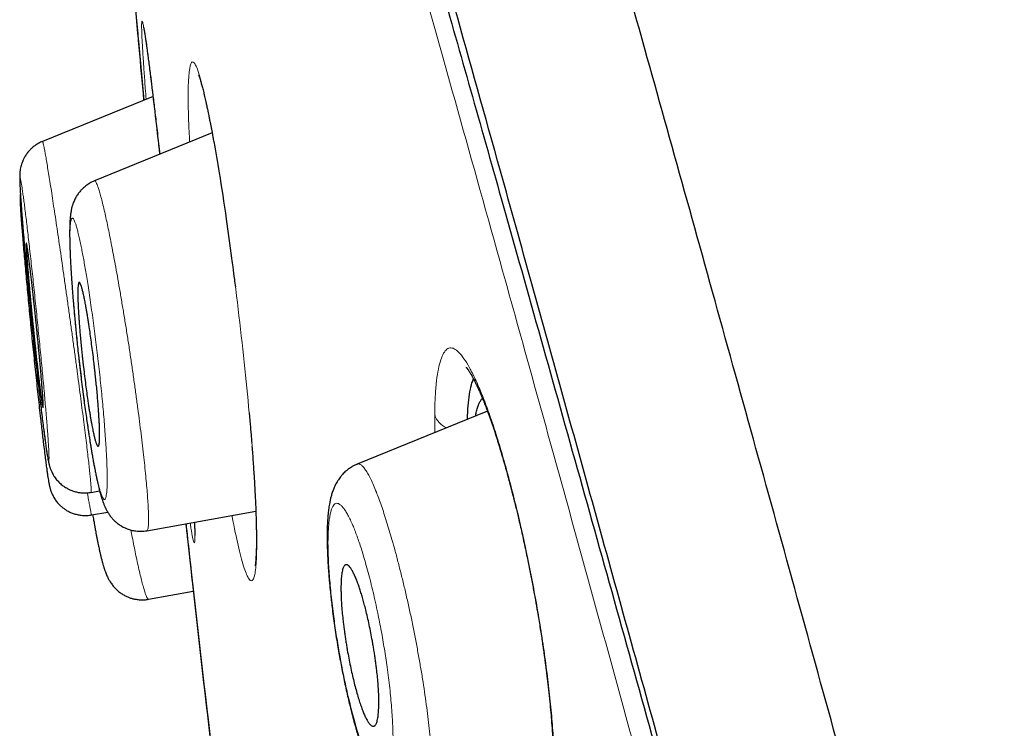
# Model space of a CAD drawing. Header units: millimetres. Extents: x 8 to 473, y 11 to 654.
# Tile 489 of 656: x 28 to 39, y 626 to 634. Entities that reach past the tile are written whole.
import ezdxf

# ---------------------------------------------------------------- set-up
doc = ezdxf.new("R2010")
doc.units = ezdxf.units.MM

msp = doc.modelspace()

# ---------------------------------------------------------------- linework, layer by layer
at = {"color": 7, "linetype": 'Continuous', "lineweight": 30}
for p, q in [((29.54, 632.812), (28.319, 632.315)), ((28.319, 632.314), (28.319, 632.314)), ((30.192, 632.409), (28.892, 631.879)), ((28.892, 631.878), (28.893, 631.878)), ((30.601, 629.316), (30.612, 629.191)), ((33.234, 629.334), (31.796, 628.748)), ((31.796, 628.748), (31.797, 628.748)), ((28.856, 628.435), (28.95, 628.452)), ((28.862, 628.186), (29.039, 628.217)), ((29.471, 628.012), (30.676, 628.228)), ((29.491, 627.254), (29.985, 627.342))]:
    msp.add_line(p, q, dxfattribs=at)
at = {"color": 8, "linetype": 'Continuous', "lineweight": 0}
for p, q in [((32.653, 629.097), (32.651, 629.291)), ((30.612, 629.191), (30.613, 629.2))]:
    msp.add_line(p, q, dxfattribs=at)
msp.add_arc((32.879, 629.37), 0.241, 199.1507, 246.1655, dxfattribs=at)
at = {"color": 7, "linetype": 'Continuous', "lineweight": 30}
for points, knots in [([(58.202, 549.534), (57.862, 550.765), (57.187, 553.215), (56.139, 556.983), (55.088, 560.759), (54.032, 564.542), (52.868, 568.714), (51.593, 573.274), (50.21, 578.215), (48.669, 583.733), (46.969, 589.828), (45.117, 596.52), (43.263, 603.229), (41.411, 609.963), (39.868, 615.576), (38.639, 620.061), (37.715, 623.426), (36.794, 626.774), (35.881, 630.076), (35.038, 633.107), (34.275, 635.821), (33.602, 638.184), (32.993, 640.272), (32.461, 642.066), (31.999, 643.602), (31.535, 645.132), (31.094, 646.569), (30.691, 647.844), (30.372, 648.832), (30.132, 649.566), (29.971, 650.039), (29.877, 650.276), (29.854, 650.284), (29.843, 650.289)], [0, 0, 0, 0, 0.029391, 0.058493, 0.087392, 0.116132, 0.144774, 0.182186, 0.219469, 0.256616, 0.307044, 0.357403, 0.40799, 0.458823, 0.509908, 0.535608, 0.561495, 0.587604, 0.613988, 0.640698, 0.66321, 0.685981, 0.708765, 0.731267, 0.753498, 0.775519, 0.808251, 0.840746, 0.873094, 0.905384, 0.937655, 0.969811, 1, 1, 1, 1]), ([(56.468, 549.593), (56.192, 550.582), (55.641, 552.56), (54.786, 555.601), (53.922, 558.667), (53.05, 561.756), (52.173, 564.856), (51.127, 568.556), (49.911, 572.857), (48.524, 577.755), (47.079, 582.872), (45.573, 588.207), (44.013, 593.764), (42.455, 599.323), (40.901, 604.885), (39.353, 610.443), (38.069, 615.059), (37.052, 618.733), (36.292, 621.473), (35.541, 624.188), (34.799, 626.865), (34.074, 629.482), (33.431, 631.798), (32.87, 633.805), (32.389, 635.517), (31.939, 637.105), (31.477, 638.708), (31.022, 640.264), (30.588, 641.738), (30.184, 643.096), (29.816, 644.324), (29.486, 645.407), (29.208, 646.299), (28.981, 647.021), (28.788, 647.633), (28.642, 648.078), (28.554, 648.31), (28.52, 648.358), (28.517, 648.333), (28.516, 648.33)], [0, 0, 0, 0, 0.024071, 0.048104, 0.072112, 0.096094, 0.120057, 0.14401, 0.181625, 0.219217, 0.256778, 0.299411, 0.342024, 0.384667, 0.42736, 0.470092, 0.512863, 0.534269, 0.555696, 0.577149, 0.598626, 0.62013, 0.641658, 0.657824, 0.674003, 0.690188, 0.706369, 0.72792, 0.749445, 0.770942, 0.7967, 0.822431, 0.848155, 0.873874, 0.899589, 0.931721, 0.963814, 0.995862, 1, 1, 1, 1]), ([(28.667, 647.534), (28.714, 647.395), (28.804, 647.134), (29.049, 646.364), (29.354, 645.397), (29.743, 644.145), (30.172, 642.733), (30.618, 641.247), (31.057, 639.773), (31.558, 638.072), (32.126, 636.116), (32.751, 633.93), (33.468, 631.397), (34.273, 628.532), (35.156, 625.371), (36.059, 622.129), (36.975, 618.835), (38.039, 614.993), (38.803, 612.236), (39.258, 610.596)], [0, 0, 0, 0, 0.07766, 0.146489, 0.215627, 0.285551, 0.355807, 0.402577, 0.449379, 0.496353, 0.54327, 0.590013, 0.63696, 0.693182, 0.749159, 0.805304, 0.861535, 0.917591, 1, 1, 1, 1]), ([(29.19, 635.705), (29.198, 635.593), (29.243, 635.007), (29.324, 634.028), (29.401, 633.162), (29.436, 632.77)], [0, 0, 0, 0, 0.113727, 0.599226, 1, 1, 1, 1]), ([(29.191, 635.694), (29.213, 635.409), (29.272, 634.651), (29.354, 633.676), (29.417, 632.987), (29.437, 632.77)], [0, 0, 0, 0, 0.292799, 0.777293, 1, 1, 1, 1]), ([(29.435, 633.576), (29.435, 633.576), (29.435, 633.577), (29.436, 633.574), (29.437, 633.569), (29.439, 633.56), (29.441, 633.549), (29.443, 633.536), (29.446, 633.519), (29.45, 633.496), (29.454, 633.467), (29.46, 633.431), (29.466, 633.39), (29.473, 633.339), (29.481, 633.279), (29.49, 633.209), (29.5, 633.135), (29.509, 633.061), (29.518, 632.99), (29.526, 632.922), (29.535, 632.851), (29.544, 632.777), (29.554, 632.696), (29.564, 632.608), (29.575, 632.511), (29.588, 632.404), (29.601, 632.292), (29.609, 632.212), (29.614, 632.173)], [0, 0, 0, 0, 0.005706, 0.030095, 0.052671, 0.073653, 0.095842, 0.120091, 0.146403, 0.180701, 0.217971, 0.258213, 0.30134, 0.345005, 0.398829, 0.451802, 0.50391, 0.555143, 0.595495, 0.63528, 0.674495, 0.713737, 0.755373, 0.799653, 0.846588, 0.896208, 0.948534, 1, 1, 1, 1]), ([(30.042, 633.051), (30.042, 633.051), (30.042, 633.051), (30.044, 633.047), (30.047, 633.04), (30.05, 633.03), (30.055, 633.017), (30.06, 633.002), (30.065, 632.985), (30.072, 632.959), (30.083, 632.923), (30.096, 632.871), (30.109, 632.814), (30.122, 632.759), (30.133, 632.707), (30.144, 632.657), (30.154, 632.608), (30.16, 632.575), (30.163, 632.561)], [0, 0, 0, 0, 0.02213, 0.071169, 0.121358, 0.172406, 0.222686, 0.271956, 0.320212, 0.368086, 0.464125, 0.560457, 0.65597, 0.750376, 0.813008, 0.879221, 0.950142, 1, 1, 1, 1]), ([(30.163, 632.561), (30.164, 632.554), (30.17, 632.525), (30.181, 632.469), (30.194, 632.401), (30.204, 632.345), (30.209, 632.315), (30.211, 632.305)], [0, 0, 0, 0, 0.091027, 0.374785, 0.675169, 0.886369, 1, 1, 1, 1]), ([(28.319, 632.315), (28.305, 632.308), (28.278, 632.296), (28.242, 632.274), (28.211, 632.25), (28.186, 632.227), (28.167, 632.206), (28.147, 632.182), (28.129, 632.155), (28.113, 632.126), (28.101, 632.102), (28.093, 632.08), (28.086, 632.06), (28.079, 632.035), (28.074, 632.011), (28.071, 631.99), (28.069, 631.973), (28.068, 631.956), (28.067, 631.941), (28.067, 631.926), (28.067, 631.914), (28.067, 631.905), (28.067, 631.897), (28.068, 631.884), (28.068, 631.864), (28.069, 631.834), (28.071, 631.8), (28.073, 631.762), (28.076, 631.718), (28.08, 631.664), (28.084, 631.598), (28.09, 631.519), (28.097, 631.431), (28.105, 631.333), (28.114, 631.227), (28.124, 631.112), (28.135, 630.992), (28.147, 630.866), (28.159, 630.737), (28.172, 630.606), (28.185, 630.473), (28.198, 630.34), (28.211, 630.207), (28.225, 630.076), (28.238, 629.947), (28.252, 629.821), (28.265, 629.699), (28.278, 629.582), (28.291, 629.472), (28.303, 629.368), (28.314, 629.271), (28.325, 629.182), (28.336, 629.101), (28.345, 629.032), (28.353, 628.974), (28.359, 628.926), (28.366, 628.883), (28.371, 628.847), (28.377, 628.816), (28.382, 628.79), (28.385, 628.773), (28.388, 628.76), (28.39, 628.752), (28.392, 628.744), (28.394, 628.735), (28.398, 628.722), (28.402, 628.708), (28.407, 628.694), (28.414, 628.678), (28.422, 628.66), (28.432, 628.639), (28.449, 628.61), (28.474, 628.576), (28.507, 628.54), (28.543, 628.509), (28.579, 628.486), (28.615, 628.467), (28.652, 628.451), (28.692, 628.44), (28.733, 628.432), (28.772, 628.429), (28.814, 628.429), (28.842, 628.434), (28.856, 628.436)], [0, 0, 0, 0, 0.008081, 0.015539, 0.022274, 0.028212, 0.033302, 0.037512, 0.044291, 0.05022, 0.055322, 0.058657, 0.062778, 0.068311, 0.075258, 0.079101, 0.083117, 0.090568, 0.098181, 0.104849, 0.110598, 0.115467, 0.120017, 0.124728, 0.138516, 0.153528, 0.167971, 0.183336, 0.199099, 0.215143, 0.23602, 0.257357, 0.279155, 0.301424, 0.324185, 0.347465, 0.371006, 0.394511, 0.417964, 0.441349, 0.46465, 0.48786, 0.51098, 0.534027, 0.557028, 0.579988, 0.602848, 0.625445, 0.64777, 0.669824, 0.691616, 0.713161, 0.734484, 0.755552, 0.773343, 0.790624, 0.807264, 0.823276, 0.838671, 0.853461, 0.867307, 0.871753, 0.875993, 0.880035, 0.884011, 0.888749, 0.893443, 0.898312, 0.902488, 0.906327, 0.91087, 0.916279, 0.925459, 0.934304, 0.942703, 0.950718, 0.956783, 0.963843, 0.971824, 0.97835, 0.985271, 0.992516, 1, 1, 1, 1]), ([(30.21, 632.317), (30.23, 632.204), (30.275, 631.947), (30.343, 631.504), (30.388, 631.171), (30.408, 631.026)], [0, 0, 0, 0, 0.308276, 0.699709, 1, 1, 1, 1]), ([(28.892, 631.879), (28.875, 631.871), (28.842, 631.856), (28.8, 631.827), (28.765, 631.797), (28.736, 631.767), (28.71, 631.734), (28.691, 631.704), (28.677, 631.677), (28.667, 631.655), (28.657, 631.63), (28.648, 631.604), (28.641, 631.577), (28.637, 631.557), (28.634, 631.539), (28.631, 631.521), (28.628, 631.501), (28.626, 631.481), (28.624, 631.463), (28.623, 631.448), (28.622, 631.435), (28.622, 631.42), (28.621, 631.403), (28.62, 631.38), (28.619, 631.349), (28.619, 631.314), (28.619, 631.28), (28.619, 631.244), (28.62, 631.202), (28.621, 631.157), (28.623, 631.108), (28.625, 631.057), (28.627, 631.002), (28.63, 630.947), (28.633, 630.898), (28.636, 630.857), (28.638, 630.825), (28.639, 630.801), (28.641, 630.781), (28.642, 630.76), (28.644, 630.736), (28.646, 630.708), (28.649, 630.668), (28.653, 630.614), (28.659, 630.544), (28.666, 630.466), (28.673, 630.386), (28.68, 630.305), (28.688, 630.224), (28.697, 630.138), (28.706, 630.046), (28.717, 629.943), (28.73, 629.83), (28.744, 629.713), (28.758, 629.603), (28.771, 629.498), (28.784, 629.4), (28.797, 629.308), (28.809, 629.223), (28.82, 629.149), (28.83, 629.086), (28.838, 629.034), (28.845, 628.989), (28.851, 628.953), (28.855, 628.927), (28.858, 628.91), (28.86, 628.895), (28.864, 628.876), (28.868, 628.852), (28.873, 628.823), (28.879, 628.788), (28.886, 628.749), (28.895, 628.703), (28.904, 628.655), (28.914, 628.608), (28.923, 628.568), (28.93, 628.533), (28.937, 628.504), (28.943, 628.479), (28.949, 628.457), (28.954, 628.438), (28.959, 628.418), (28.965, 628.398), (28.971, 628.379), (28.977, 628.36), (28.983, 628.342), (28.989, 628.326), (28.995, 628.309), (29.001, 628.294), (29.006, 628.281), (29.011, 628.27), (29.016, 628.261), (29.021, 628.251), (29.027, 628.238), (29.036, 628.222), (29.046, 628.206), (29.056, 628.19), (29.068, 628.173), (29.084, 628.154), (29.105, 628.13), (29.129, 628.108), (29.153, 628.088), (29.171, 628.076), (29.185, 628.067), (29.201, 628.057), (29.225, 628.045), (29.257, 628.031), (29.3, 628.017), (29.351, 628.008), (29.41, 628.004), (29.45, 628.009), (29.472, 628.012)], [0, 0, 0, 0, 0.010569, 0.020246, 0.028878, 0.036417, 0.044364, 0.053471, 0.058474, 0.063955, 0.07004, 0.07928, 0.087032, 0.093319, 0.099346, 0.106264, 0.114075, 0.12244, 0.129019, 0.134339, 0.139182, 0.144857, 0.151381, 0.158735, 0.171711, 0.18355, 0.194269, 0.205078, 0.2175, 0.231533, 0.24381, 0.257094, 0.271357, 0.284693, 0.295948, 0.30513, 0.312245, 0.316953, 0.320616, 0.324957, 0.330059, 0.335922, 0.342533, 0.354986, 0.368775, 0.383901, 0.40036, 0.414486, 0.42946, 0.445275, 0.461929, 0.479414, 0.501399, 0.522474, 0.542662, 0.561981, 0.58043, 0.598003, 0.614698, 0.630511, 0.642524, 0.653773, 0.663414, 0.671348, 0.677576, 0.6806, 0.683526, 0.687741, 0.693309, 0.700234, 0.70852, 0.718174, 0.729205, 0.743797, 0.757195, 0.769355, 0.780276, 0.789961, 0.798411, 0.806085, 0.812646, 0.819766, 0.827451, 0.835494, 0.843084, 0.850145, 0.857495, 0.863469, 0.869685, 0.874967, 0.879287, 0.882638, 0.885821, 0.890389, 0.895803, 0.901504, 0.906316, 0.910743, 0.916219, 0.922875, 0.930599, 0.9372, 0.941916, 0.944028, 0.947279, 0.952242, 0.958886, 0.967142, 0.976887, 0.987927, 1, 1, 1, 1]), ([(28.075, 631.732), (28.074, 631.725), (28.072, 631.707), (28.072, 631.685), (28.072, 631.669), (28.072, 631.658), (28.072, 631.647), (28.073, 631.637), (28.073, 631.625), (28.074, 631.607), (28.075, 631.581), (28.077, 631.549), (28.08, 631.509), (28.083, 631.46), (28.087, 631.402), (28.093, 631.33), (28.1, 631.245), (28.108, 631.148), (28.117, 631.045), (28.127, 630.936), (28.137, 630.823), (28.148, 630.707), (28.159, 630.588), (28.17, 630.469), (28.182, 630.348), (28.194, 630.227), (28.206, 630.105), (28.219, 629.981), (28.232, 629.857), (28.245, 629.733), (28.258, 629.609), (28.271, 629.487), (28.284, 629.368), (28.296, 629.261), (28.307, 629.168), (28.316, 629.087), (28.325, 629.01), (28.335, 628.93), (28.345, 628.851), (28.354, 628.775), (28.363, 628.713), (28.37, 628.662), (28.376, 628.62), (28.381, 628.585), (28.386, 628.558), (28.39, 628.537), (28.393, 628.521), (28.395, 628.508), (28.398, 628.498), (28.4, 628.491), (28.401, 628.484), (28.405, 628.473), (28.409, 628.458), (28.415, 628.443), (28.422, 628.425), (28.43, 628.407), (28.44, 628.388), (28.455, 628.362), (28.477, 628.33), (28.506, 628.298), (28.535, 628.272), (28.564, 628.25), (28.594, 628.231), (28.629, 628.213), (28.668, 628.198), (28.712, 628.187), (28.76, 628.18), (28.811, 628.179), (28.845, 628.184), (28.862, 628.186)], [0, 0, 0, 0, 0.00787, 0.018453, 0.026464, 0.033418, 0.040032, 0.046315, 0.052286, 0.064884, 0.079052, 0.094784, 0.11208, 0.130935, 0.151348, 0.173235, 0.198961, 0.224349, 0.249423, 0.274213, 0.298723, 0.322944, 0.346862, 0.370463, 0.393732, 0.416717, 0.439849, 0.463229, 0.48688, 0.510822, 0.535058, 0.559587, 0.584406, 0.609516, 0.628544, 0.647742, 0.667092, 0.686174, 0.71099, 0.734984, 0.758154, 0.776999, 0.795291, 0.813037, 0.830244, 0.843098, 0.854266, 0.863657, 0.871287, 0.873722, 0.876333, 0.880598, 0.885018, 0.890265, 0.895324, 0.900146, 0.904814, 0.909421, 0.918495, 0.926816, 0.934285, 0.940873, 0.947443, 0.954767, 0.96279, 0.971437, 0.980605, 0.990173, 1, 1, 1, 1]), ([(28.326, 629.37), (28.326, 629.37), (28.327, 629.369), (28.327, 629.375), (28.328, 629.388), (28.327, 629.411), (28.326, 629.442), (28.323, 629.482), (28.321, 629.521), (28.318, 629.554), (28.316, 629.577), (28.315, 629.602), (28.312, 629.628), (28.309, 629.668), (28.304, 629.725), (28.298, 629.802), (28.292, 629.861), (28.289, 629.896), (28.288, 629.908), (28.287, 629.919), (28.286, 629.931), (28.285, 629.943), (28.283, 629.956), (28.282, 629.973), (28.279, 629.998), (28.276, 630.033), (28.272, 630.078), (28.268, 630.12), (28.264, 630.156), (28.262, 630.182), (28.259, 630.21), (28.256, 630.239), (28.253, 630.27), (28.249, 630.309), (28.244, 630.354), (28.239, 630.404), (28.234, 630.451), (28.229, 630.496), (28.225, 630.537), (28.22, 630.576), (28.216, 630.612), (28.211, 630.659), (28.205, 630.714), (28.198, 630.778), (28.191, 630.836), (28.185, 630.889), (28.178, 630.944), (28.171, 630.999), (28.164, 631.052), (28.158, 631.096), (28.153, 631.133), (28.148, 631.16), (28.145, 631.179), (28.142, 631.189), (28.14, 631.191), (28.139, 631.182), (28.139, 631.158), (28.141, 631.121), (28.143, 631.077), (28.146, 631.039), (28.148, 631.006), (28.15, 630.983), (28.152, 630.958), (28.154, 630.932), (28.157, 630.892), (28.162, 630.835), (28.169, 630.758), (28.174, 630.699), (28.177, 630.664), (28.178, 630.652), (28.179, 630.641), (28.18, 630.629), (28.182, 630.617), (28.183, 630.604), (28.184, 630.588), (28.186, 630.564), (28.19, 630.53), (28.194, 630.485), (28.198, 630.442), (28.202, 630.407), (28.204, 630.38), (28.207, 630.352), (28.21, 630.322), (28.213, 630.291), (28.217, 630.252), (28.222, 630.206), (28.227, 630.157), (28.232, 630.109), (28.237, 630.065), (28.241, 630.023), (28.245, 629.984), (28.249, 629.948), (28.254, 629.901), (28.26, 629.846), (28.268, 629.783), (28.274, 629.724), (28.281, 629.671), (28.287, 629.616), (28.294, 629.561), (28.301, 629.508), (28.308, 629.464), (28.314, 629.423), (28.319, 629.392), (28.323, 629.375), (28.324, 629.373), (28.324, 629.373)], [0, 0, 0, 0, 0.003132, 0.017868, 0.032909, 0.048258, 0.063919, 0.079896, 0.096192, 0.102804, 0.109467, 0.116182, 0.122949, 0.129769, 0.145795, 0.163118, 0.179437, 0.181649, 0.183879, 0.186126, 0.18839, 0.190672, 0.192971, 0.196033, 0.200477, 0.207096, 0.215449, 0.225536, 0.229974, 0.234679, 0.239652, 0.244892, 0.2504, 0.256176, 0.265575, 0.274547, 0.28309, 0.291205, 0.298892, 0.306152, 0.312983, 0.319387, 0.332908, 0.345992, 0.358639, 0.370851, 0.382627, 0.39907, 0.415324, 0.431393, 0.447281, 0.462994, 0.478535, 0.493909, 0.509121, 0.528829, 0.549063, 0.569834, 0.585776, 0.602028, 0.60862, 0.615261, 0.621954, 0.628698, 0.635492, 0.651562, 0.668889, 0.685179, 0.687385, 0.689609, 0.691848, 0.694105, 0.696378, 0.698669, 0.701495, 0.705772, 0.712285, 0.720616, 0.730766, 0.735252, 0.740019, 0.745066, 0.750394, 0.756003, 0.761893, 0.77127, 0.780226, 0.788762, 0.796878, 0.804575, 0.811852, 0.818708, 0.825145, 0.838613, 0.851671, 0.864322, 0.876566, 0.888404, 0.904794, 0.921008, 0.93705, 0.952925, 0.973831, 0.99446, 1, 1, 1, 1]), ([(30.408, 631.021), (30.412, 630.99), (30.423, 630.913), (30.436, 630.808), (30.446, 630.734), (30.449, 630.706)], [0, 0, 0, 0, 0.298671, 0.736028, 1, 1, 1, 1]), ([(28.934, 628.944), (28.934, 628.944), (28.936, 628.943), (28.94, 628.95), (28.944, 628.963), (28.947, 628.985), (28.949, 629.016), (28.95, 629.056), (28.95, 629.093), (28.949, 629.122), (28.949, 629.139), (28.948, 629.156), (28.948, 629.175), (28.947, 629.194), (28.946, 629.214), (28.944, 629.24), (28.942, 629.276), (28.939, 629.325), (28.935, 629.384), (28.93, 629.455), (28.923, 629.532), (28.916, 629.611), (28.908, 629.685), (28.902, 629.74), (28.899, 629.775), (28.896, 629.795), (28.894, 629.814), (28.892, 629.832), (28.89, 629.849), (28.888, 629.865), (28.883, 629.909), (28.875, 629.979), (28.862, 630.074), (28.85, 630.163), (28.839, 630.238), (28.83, 630.299), (28.823, 630.347), (28.815, 630.393), (28.808, 630.436), (28.801, 630.476), (28.793, 630.521), (28.783, 630.571), (28.772, 630.623), (28.762, 630.666), (28.753, 630.701), (28.744, 630.728), (28.737, 630.744), (28.732, 630.752), (28.729, 630.756), (28.726, 630.757), (28.722, 630.756), (28.718, 630.751), (28.715, 630.737), (28.712, 630.714), (28.71, 630.684), (28.709, 630.644), (28.709, 630.606), (28.71, 630.578), (28.71, 630.561), (28.711, 630.543), (28.712, 630.525), (28.712, 630.506), (28.713, 630.486), (28.715, 630.462), (28.716, 630.431), (28.719, 630.392), (28.722, 630.346), (28.725, 630.293), (28.73, 630.233), (28.736, 630.163), (28.743, 630.088), (28.751, 630.012), (28.756, 629.958), (28.76, 629.922), (28.762, 629.902), (28.764, 629.884), (28.766, 629.866), (28.768, 629.85), (28.77, 629.835), (28.775, 629.791), (28.783, 629.721), (28.795, 629.626), (28.807, 629.537), (28.818, 629.462), (28.827, 629.401), (28.834, 629.352), (28.842, 629.307), (28.849, 629.264), (28.856, 629.224), (28.864, 629.179), (28.874, 629.129), (28.885, 629.078), (28.895, 629.034), (28.905, 628.999), (28.914, 628.972), (28.922, 628.953), (28.927, 628.944), (28.93, 628.944), (28.931, 628.944)], [0, 0, 0, 0, 0.0031273, 0.0169636, 0.0313451, 0.0462745, 0.0617546, 0.0777874, 0.0943752, 0.0992187, 0.1041078, 0.1090425, 0.1140228, 0.1190488, 0.1241205, 0.1292379, 0.138589, 0.1495604, 0.162152, 0.1763634, 0.1921944, 0.2072139, 0.2207331, 0.232752, 0.236462, 0.2400018, 0.2433714, 0.2465707, 0.2495998, 0.2524587, 0.2551473, 0.2728443, 0.2899781, 0.3065503, 0.3225626, 0.3329296, 0.3430491, 0.3529218, 0.3625483, 0.3719294, 0.3810661, 0.3968942, 0.4126893, 0.428456, 0.444199, 0.4599227, 0.475632, 0.4834851, 0.4913363, 0.4991862, 0.5070354, 0.5209747, 0.535421, 0.5503774, 0.5658464, 0.5818306, 0.598332, 0.603144, 0.6079985, 0.6128955, 0.6178351, 0.6228172, 0.6278421, 0.6329096, 0.6408426, 0.6497976, 0.6597745, 0.6707735, 0.6827943, 0.6958369, 0.7112478, 0.7249798, 0.7370326, 0.7407138, 0.7442045, 0.7475046, 0.7506142, 0.7535333, 0.7562619, 0.7587999, 0.7765445, 0.7937145, 0.8103116, 0.8263375, 0.8367074, 0.8468248, 0.8566903, 0.8663049, 0.8756693, 0.8847843, 0.9005381, 0.9162781, 0.9320093, 0.9477364, 0.9634643, 0.9791977, 0.9949416, 1, 1, 1, 1]), ([(32.998, 629.82), (32.998, 629.819), (32.998, 629.819), (33, 629.817), (33.003, 629.813), (33.007, 629.809), (33.01, 629.805), (33.013, 629.801), (33.017, 629.795), (33.023, 629.787), (33.031, 629.775), (33.042, 629.757), (33.054, 629.737), (33.067, 629.714), (33.082, 629.686), (33.096, 629.659), (33.107, 629.636), (33.116, 629.617), (33.126, 629.597), (33.135, 629.576), (33.144, 629.556), (33.152, 629.539), (33.157, 629.526), (33.162, 629.515), (33.167, 629.503), (33.173, 629.49), (33.18, 629.472), (33.189, 629.45), (33.2, 629.422), (33.212, 629.392), (33.224, 629.36), (33.236, 629.328), (33.254, 629.279), (33.277, 629.213), (33.306, 629.129), (33.333, 629.045), (33.359, 628.962), (33.384, 628.879), (33.409, 628.793), (33.434, 628.707), (33.453, 628.636), (33.467, 628.585), (33.475, 628.555), (33.482, 628.529), (33.487, 628.509), (33.491, 628.493), (33.495, 628.479), (33.499, 628.462), (33.505, 628.441), (33.513, 628.41), (33.524, 628.368), (33.537, 628.313), (33.553, 628.251), (33.569, 628.183), (33.586, 628.11), (33.605, 628.029), (33.624, 627.943), (33.643, 627.855), (33.662, 627.768), (33.684, 627.661), (33.71, 627.534), (33.737, 627.39), (33.763, 627.25), (33.784, 627.131), (33.801, 627.031), (33.814, 626.949), (33.827, 626.87), (33.838, 626.794), (33.848, 626.724), (33.857, 626.662), (33.864, 626.613), (33.869, 626.576), (33.873, 626.548), (33.875, 626.527), (33.878, 626.509), (33.88, 626.49), (33.884, 626.464), (33.888, 626.429), (33.893, 626.386), (33.899, 626.335), (33.906, 626.276), (33.913, 626.214), (33.921, 626.131), (33.931, 626.033), (33.941, 625.915), (33.95, 625.798), (33.958, 625.682), (33.964, 625.569), (33.968, 625.457), (33.97, 625.368), (33.971, 625.302), (33.971, 625.26), (33.971, 625.22), (33.97, 625.189), (33.97, 625.166), (33.97, 625.151), (33.969, 625.137), (33.969, 625.126), (33.969, 625.116), (33.968, 625.106), (33.968, 625.095), (33.967, 625.079), (33.966, 625.057), (33.965, 625.029), (33.963, 624.996), (33.96, 624.958), (33.958, 624.933), (33.956, 624.919)], [0, 0, 0, 0, 0.006044, 0.014131, 0.022372, 0.028116, 0.033008, 0.037406, 0.042132, 0.047221, 0.058778, 0.06958, 0.080048, 0.091346, 0.103517, 0.117036, 0.123477, 0.13022, 0.137265, 0.144605, 0.151286, 0.156666, 0.160543, 0.163497, 0.166797, 0.170631, 0.175, 0.181746, 0.189463, 0.197577, 0.205689, 0.213799, 0.221908, 0.241017, 0.260123, 0.277183, 0.294037, 0.310182, 0.325557, 0.342081, 0.357602, 0.363527, 0.368836, 0.373215, 0.376665, 0.379185, 0.381287, 0.383974, 0.387585, 0.392121, 0.399605, 0.408729, 0.419494, 0.430024, 0.441758, 0.454692, 0.468585, 0.482364, 0.495898, 0.509189, 0.531861, 0.55379, 0.574978, 0.595428, 0.608131, 0.620536, 0.632644, 0.644455, 0.655518, 0.665068, 0.673094, 0.67833, 0.682624, 0.685977, 0.688389, 0.691075, 0.695159, 0.700641, 0.707505, 0.715762, 0.725412, 0.735949, 0.746333, 0.766192, 0.785337, 0.807191, 0.828021, 0.8485, 0.87106, 0.894307, 0.903627, 0.913051, 0.9223, 0.930378, 0.93443, 0.938072, 0.941303, 0.944125, 0.946538, 0.948541, 0.951067, 0.955099, 0.960785, 0.968122, 0.977106, 0.987733, 1, 1, 1, 1]), ([(33.012, 629.244), (33.013, 629.257), (33.015, 629.326), (33.024, 629.43), (33.04, 629.551), (33.059, 629.639), (33.074, 629.676), (33.08, 629.69)], [0, 0, 0, 0, 0.061595, 0.320291, 0.579042, 0.837647, 1, 1, 1, 1]), ([(33.104, 629.281), (33.106, 629.294), (33.112, 629.327), (33.124, 629.371), (33.138, 629.413), (33.155, 629.446), (33.169, 629.466), (33.178, 629.471), (33.18, 629.472)], [0, 0, 0, 0, 0.1289883, 0.3335776, 0.5380607, 0.7424095, 0.9466338, 1, 1, 1, 1]), ([(30.612, 629.191), (30.616, 629.152), (30.622, 629.08), (30.627, 629.01), (30.63, 628.979)], [0, 0, 0, 0, 0.547387, 1, 1, 1, 1]), ([(30.633, 628.943), (30.635, 628.916), (30.639, 628.857), (30.646, 628.77), (30.651, 628.683), (30.657, 628.603), (30.661, 628.526), (30.665, 628.453), (30.669, 628.384), (30.672, 628.323), (30.674, 628.269), (30.676, 628.222), (30.677, 628.174), (30.679, 628.122), (30.68, 628.068), (30.681, 628.018), (30.682, 627.969), (30.682, 627.921), (30.682, 627.873), (30.681, 627.821), (30.68, 627.77), (30.677, 627.722), (30.675, 627.689), (30.673, 627.665), (30.671, 627.648), (30.669, 627.635), (30.667, 627.627), (30.666, 627.623), (30.667, 627.624), (30.667, 627.624)], [0, 0, 0, 0, 0.03832, 0.084125, 0.127457, 0.168323, 0.206728, 0.248428, 0.28679, 0.321816, 0.353511, 0.381875, 0.406911, 0.444057, 0.480099, 0.51559, 0.550687, 0.58806, 0.628652, 0.672012, 0.727523, 0.780775, 0.833285, 0.864563, 0.898047, 0.93173, 0.961573, 0.993621, 1, 1, 1, 1]), ([(31.796, 628.748), (31.784, 628.743), (31.763, 628.734), (31.734, 628.717), (31.71, 628.702), (31.693, 628.689), (31.68, 628.678), (31.666, 628.667), (31.65, 628.652), (31.631, 628.632), (31.612, 628.609), (31.595, 628.586), (31.58, 628.564), (31.566, 628.541), (31.553, 628.516), (31.542, 628.491), (31.532, 628.467), (31.524, 628.445), (31.516, 628.422), (31.508, 628.395), (31.499, 628.362), (31.492, 628.325), (31.486, 628.291), (31.481, 628.261), (31.477, 628.231), (31.474, 628.198), (31.471, 628.166), (31.468, 628.133), (31.466, 628.103), (31.465, 628.075), (31.464, 628.05), (31.463, 628.028), (31.463, 628.005), (31.463, 627.974), (31.462, 627.932), (31.463, 627.878), (31.464, 627.827), (31.466, 627.782), (31.467, 627.747), (31.469, 627.71), (31.471, 627.672), (31.473, 627.634), (31.476, 627.599), (31.478, 627.567), (31.48, 627.543), (31.481, 627.524), (31.482, 627.508), (31.484, 627.489), (31.486, 627.46), (31.49, 627.42), (31.496, 627.365), (31.502, 627.298), (31.511, 627.224), (31.521, 627.138), (31.534, 627.042), (31.548, 626.938), (31.564, 626.832), (31.581, 626.731), (31.597, 626.638), (31.613, 626.551), (31.63, 626.464), (31.647, 626.379), (31.665, 626.292), (31.684, 626.207), (31.703, 626.125), (31.72, 626.055), (31.735, 625.997), (31.748, 625.947), (31.76, 625.903), (31.772, 625.859), (31.785, 625.812), (31.798, 625.767), (31.811, 625.725), (31.824, 625.685), (31.837, 625.643), (31.852, 625.599), (31.868, 625.554), (31.884, 625.509), (31.901, 625.465), (31.918, 625.423), (31.936, 625.382), (31.952, 625.346), (31.967, 625.314), (31.981, 625.288), (31.994, 625.263), (32.008, 625.239), (32.022, 625.214), (32.039, 625.188), (32.059, 625.159), (32.079, 625.132), (32.099, 625.108), (32.115, 625.09), (32.129, 625.075), (32.144, 625.061), (32.16, 625.046), (32.179, 625.03), (32.203, 625.011), (32.229, 624.994), (32.252, 624.981), (32.273, 624.97), (32.293, 624.961), (32.316, 624.952), (32.341, 624.944), (32.366, 624.937), (32.388, 624.932), (32.407, 624.929), (32.426, 624.927), (32.448, 624.925), (32.476, 624.924), (32.511, 624.926), (32.536, 624.93), (32.549, 624.932)], [0, 0, 0, 0, 0.008196, 0.015245, 0.021085, 0.025674, 0.028987, 0.0318, 0.03706, 0.043586, 0.05104, 0.057762, 0.063919, 0.071011, 0.078895, 0.086662, 0.094174, 0.101235, 0.107897, 0.115605, 0.128019, 0.140824, 0.150888, 0.159742, 0.169113, 0.17903, 0.18957, 0.198291, 0.20712, 0.214937, 0.221631, 0.227295, 0.233122, 0.239495, 0.2513, 0.264703, 0.279736, 0.287388, 0.295404, 0.303783, 0.312279, 0.319884, 0.328137, 0.334769, 0.339782, 0.343177, 0.346181, 0.349982, 0.354583, 0.363548, 0.374535, 0.387544, 0.402361, 0.417562, 0.436726, 0.456068, 0.475584, 0.495275, 0.511159, 0.527165, 0.543305, 0.559575, 0.575182, 0.593053, 0.609097, 0.62331, 0.635686, 0.645212, 0.654292, 0.663944, 0.674179, 0.685075, 0.694115, 0.70358, 0.713473, 0.724373, 0.736862, 0.747946, 0.760066, 0.773144, 0.785539, 0.796661, 0.806676, 0.815603, 0.823557, 0.832763, 0.841142, 0.850362, 0.861424, 0.87353, 0.881267, 0.888629, 0.894569, 0.89938, 0.905098, 0.911826, 0.91972, 0.92776, 0.934428, 0.938903, 0.943826, 0.949243, 0.955147, 0.961213, 0.966318, 0.970373, 0.973718, 0.978226, 0.984156, 0.991443, 1, 1, 1, 1]), ([(28.874, 628.188), (28.876, 628.177), (28.879, 628.157), (28.884, 628.13), (28.888, 628.107), (28.891, 628.088), (28.894, 628.071), (28.897, 628.055), (28.9, 628.036), (28.905, 628.011), (28.91, 627.98), (28.917, 627.946), (28.924, 627.91), (28.931, 627.875), (28.938, 627.843), (28.945, 627.81), (28.952, 627.775), (28.96, 627.74), (28.969, 627.707), (28.977, 627.674), (28.986, 627.642), (28.994, 627.616), (29, 627.596), (29.005, 627.58), (29.011, 627.564), (29.018, 627.545), (29.026, 627.525), (29.035, 627.504), (29.044, 627.486), (29.053, 627.47), (29.062, 627.454), (29.073, 627.436), (29.086, 627.418), (29.101, 627.399), (29.119, 627.378), (29.145, 627.353), (29.177, 627.326), (29.214, 627.302), (29.25, 627.284), (29.284, 627.27), (29.318, 627.26), (29.356, 627.252), (29.399, 627.247), (29.445, 627.247), (29.476, 627.252), (29.491, 627.254)], [0, 0, 0, 0, 0.0216997, 0.0408537, 0.0573406, 0.0711575, 0.0823021, 0.0928469, 0.1067933, 0.1255223, 0.1490521, 0.1774095, 0.2084507, 0.2381507, 0.2664083, 0.2932331, 0.3306381, 0.3649368, 0.3992172, 0.4352685, 0.4731342, 0.5105785, 0.5324796, 0.551568, 0.570731, 0.594558, 0.6202632, 0.6444025, 0.6649027, 0.6811652, 0.6955312, 0.7118553, 0.7304225, 0.7451046, 0.7622569, 0.7820323, 0.8116411, 0.8379706, 0.8609368, 0.8810619, 0.9009599, 0.9209371, 0.9475497, 0.9739655, 1, 1, 1, 1]), ([(29.902, 628.089), (29.908, 628.033), (29.97, 627.448), (30.098, 626.335), (30.286, 624.752), (30.46, 623.362), (30.574, 622.501), (30.619, 622.166)], [0, 0, 0, 0, 0.028376, 0.295864, 0.563173, 0.83023, 1, 1, 1, 1]), ([(29.903, 628.089), (29.927, 627.87), (30.007, 627.126), (30.154, 625.857), (30.345, 624.284), (30.5, 623.054), (30.595, 622.349), (30.62, 622.166)], [0, 0, 0, 0, 0.1106989, 0.3765471, 0.6421953, 0.9075729, 1, 1, 1, 1]), ([(29.997, 628.106), (29.997, 628.101), (29.997, 628.089), (29.998, 628.071), (29.999, 628.051), (30, 628.032), (30, 628.014), (30, 627.997), (30.001, 627.983), (30.001, 627.973), (30.001, 627.965), (30, 627.961), (30, 627.957), (30, 627.958), (30, 627.958)], [0, 0, 0, 0, 0.057248, 0.142026, 0.227938, 0.32167, 0.421188, 0.520866, 0.620353, 0.722806, 0.79987, 0.88311, 0.972473, 1, 1, 1, 1]), ([(31.979, 625.852), (31.98, 625.852), (31.983, 625.852), (31.989, 625.857), (31.997, 625.864), (32.004, 625.876), (32.011, 625.893), (32.017, 625.914), (32.023, 625.94), (32.027, 625.968), (32.03, 625.999), (32.032, 626.032), (32.034, 626.069), (32.034, 626.109), (32.034, 626.16), (32.032, 626.225), (32.027, 626.305), (32.02, 626.386), (32.012, 626.461), (32.004, 626.526), (31.996, 626.581), (31.989, 626.636), (31.98, 626.689), (31.972, 626.742), (31.96, 626.807), (31.946, 626.884), (31.928, 626.972), (31.909, 627.057), (31.891, 627.133), (31.873, 627.2), (31.857, 627.259), (31.841, 627.314), (31.825, 627.366), (31.807, 627.417), (31.789, 627.465), (31.77, 627.511), (31.751, 627.551), (31.732, 627.585), (31.714, 627.611), (31.7, 627.625), (31.69, 627.632), (31.684, 627.635), (31.678, 627.636), (31.671, 627.636), (31.665, 627.634), (31.658, 627.63), (31.651, 627.622), (31.644, 627.61), (31.637, 627.593), (31.631, 627.572), (31.626, 627.547), (31.622, 627.518), (31.619, 627.488), (31.617, 627.454), (31.616, 627.418), (31.616, 627.378), (31.616, 627.326), (31.618, 627.26), (31.623, 627.18), (31.63, 627.097), (31.638, 627.022), (31.646, 626.957), (31.653, 626.902), (31.661, 626.848), (31.669, 626.795), (31.677, 626.743), (31.688, 626.679), (31.702, 626.602), (31.719, 626.514), (31.738, 626.428), (31.757, 626.347), (31.777, 626.27), (31.797, 626.198), (31.817, 626.132), (31.837, 626.073), (31.856, 626.021), (31.875, 625.975), (31.894, 625.935), (31.913, 625.901), (31.932, 625.875), (31.949, 625.858), (31.964, 625.849), (31.972, 625.851), (31.976, 625.852)], [0, 0, 0, 0, 0.003142, 0.012127, 0.02171, 0.031891, 0.04267, 0.054048, 0.066023, 0.076473, 0.086923, 0.097374, 0.107827, 0.118281, 0.128736, 0.146148, 0.16306, 0.179474, 0.195392, 0.20573, 0.215849, 0.225749, 0.235431, 0.244894, 0.254141, 0.270168, 0.286084, 0.301893, 0.3176, 0.330098, 0.342536, 0.354918, 0.367245, 0.37952, 0.393965, 0.408753, 0.423889, 0.439375, 0.455216, 0.471415, 0.477998, 0.484639, 0.491338, 0.498095, 0.504911, 0.514052, 0.523716, 0.533902, 0.544611, 0.555842, 0.567598, 0.578038, 0.588481, 0.598927, 0.609374, 0.619824, 0.630276, 0.648056, 0.66523, 0.6818, 0.697768, 0.708081, 0.718127, 0.727906, 0.73742, 0.746668, 0.755651, 0.771833, 0.787862, 0.803741, 0.819477, 0.835073, 0.850536, 0.865871, 0.881084, 0.895431, 0.910148, 0.925238, 0.940706, 0.956555, 0.97279, 0.989414, 1, 1, 1, 1])]:
    msp.add_open_spline(points, degree=3, knots=knots, dxfattribs=at)
at = {"color": 8, "linetype": 'Continuous', "lineweight": 0}
for points, knots in [([(56.088, 549.43), (55.807, 550.466), (55.246, 552.531), (54.358, 555.727), (53.454, 558.95), (52.535, 562.206), (51.4, 566.214), (50.046, 570.976), (48.48, 576.48), (46.919, 581.983), (45.364, 587.484), (43.824, 592.988), (42.296, 598.497), (40.774, 604.006), (39.263, 609.507), (38.015, 614.071), (37.026, 617.697), (36.287, 620.4), (35.554, 623.08), (34.828, 625.725), (34.117, 628.308), (33.484, 630.59), (32.932, 632.567), (32.458, 634.25), (32.013, 635.802), (31.557, 637.365), (31.104, 638.888), (30.667, 640.332), (30.259, 641.662), (29.887, 642.862), (29.554, 643.918), (29.276, 644.787), (29.048, 645.492), (28.854, 646.078), (28.705, 646.502), (28.61, 646.725), (28.567, 646.76), (28.566, 646.713), (28.565, 646.69)], [0, 0, 0, 0, 0.025271, 0.050346, 0.075374, 0.10043, 0.125558, 0.167467, 0.209328, 0.251153, 0.292949, 0.334745, 0.37655, 0.418397, 0.460239, 0.502006, 0.522864, 0.543733, 0.56466, 0.585667, 0.606667, 0.627627, 0.6434, 0.659229, 0.674917, 0.690507, 0.711359, 0.732342, 0.753313, 0.778317, 0.803351, 0.828495, 0.85353, 0.878405, 0.909341, 0.940221, 0.971121, 1, 1, 1, 1]), ([(29.464, 632.781), (29.461, 632.821), (29.452, 632.931), (29.441, 633.087), (29.43, 633.248), (29.422, 633.383), (29.416, 633.492), (29.414, 633.573), (29.414, 633.626), (29.417, 633.649), (29.424, 633.64), (29.433, 633.6), (29.445, 633.53), (29.46, 633.432), (29.478, 633.307), (29.497, 633.157), (29.519, 632.982), (29.543, 632.786), (29.571, 632.543), (29.595, 632.338), (29.61, 632.197), (29.613, 632.173)], [0, 0, 0, 0, 0.031374, 0.086265, 0.14122, 0.196232, 0.251273, 0.306311, 0.361331, 0.416348, 0.471432, 0.52655, 0.581627, 0.636692, 0.691737, 0.746735, 0.80166, 0.856502, 0.91129, 0.984389, 1, 1, 1, 1]), ([(29.944, 632.308), (29.94, 632.389), (29.929, 632.614), (29.926, 632.886), (29.937, 633.106), (29.963, 633.206), (30.003, 633.189), (30.055, 633.052), (30.12, 632.786), (30.173, 632.532), (30.204, 632.349), (30.21, 632.317)], [0, 0, 0, 0, 0.072807, 0.200993, 0.329307, 0.457833, 0.58647, 0.71526, 0.844024, 0.972581, 1, 1, 1, 1]), ([(28.319, 632.314), (28.319, 632.314), (28.32, 632.316), (28.322, 632.311), (28.325, 632.299), (28.33, 632.278), (28.337, 632.248), (28.345, 632.205), (28.355, 632.149), (28.366, 632.083), (28.379, 632.006), (28.393, 631.919), (28.409, 631.822), (28.425, 631.716), (28.442, 631.602), (28.461, 631.48), (28.48, 631.352), (28.499, 631.218), (28.52, 631.08), (28.54, 630.937), (28.561, 630.791), (28.582, 630.642), (28.603, 630.492), (28.624, 630.341), (28.645, 630.191), (28.666, 630.041), (28.686, 629.894), (28.705, 629.749), (28.724, 629.607), (28.742, 629.47), (28.759, 629.338), (28.775, 629.212), (28.79, 629.093), (28.804, 628.982), (28.816, 628.88), (28.827, 628.788), (28.836, 628.705), (28.844, 628.633), (28.85, 628.571), (28.854, 628.52), (28.857, 628.48), (28.858, 628.453), (28.858, 628.44), (28.857, 628.434), (28.856, 628.436), (28.856, 628.436)], [0, 0, 0, 0, 0.000989, 0.021784, 0.042542, 0.063275, 0.083993, 0.108842, 0.133689, 0.158543, 0.183413, 0.208312, 0.233211, 0.258083, 0.282951, 0.307828, 0.332715, 0.357608, 0.382502, 0.407386, 0.432257, 0.457111, 0.481943, 0.506762, 0.531587, 0.556433, 0.581309, 0.60622, 0.631173, 0.656178, 0.681247, 0.7064, 0.731557, 0.756633, 0.781659, 0.80666, 0.831658, 0.856671, 0.881717, 0.906816, 0.931991, 0.957272, 0.978363, 0.999393, 1, 1, 1, 1]), ([(28.069, 631.892), (28.069, 631.886), (28.069, 631.872), (28.07, 631.841), (28.071, 631.8), (28.074, 631.751), (28.078, 631.692), (28.082, 631.626), (28.088, 631.552), (28.094, 631.47), (28.101, 631.382), (28.109, 631.287), (28.118, 631.186), (28.127, 631.081), (28.137, 630.972), (28.147, 630.858), (28.158, 630.741), (28.17, 630.622), (28.182, 630.501), (28.194, 630.381), (28.206, 630.259), (28.218, 630.139), (28.231, 630.019), (28.243, 629.901), (28.256, 629.786), (28.268, 629.674), (28.28, 629.565), (28.292, 629.461), (28.303, 629.363), (28.314, 629.271), (28.325, 629.186), (28.335, 629.107), (28.344, 629.037), (28.353, 628.974), (28.361, 628.919), (28.368, 628.873), (28.374, 628.839), (28.378, 628.814), (28.382, 628.798), (28.385, 628.788), (28.388, 628.785), (28.39, 628.789), (28.391, 628.801), (28.391, 628.822), (28.39, 628.854), (28.389, 628.895), (28.386, 628.944), (28.382, 629.002), (28.378, 629.068), (28.372, 629.142), (28.366, 629.224), (28.359, 629.312), (28.35, 629.406), (28.342, 629.507), (28.332, 629.612), (28.322, 629.722), (28.311, 629.836), (28.3, 629.953), (28.288, 630.072), (28.276, 630.193), (28.264, 630.314), (28.252, 630.434), (28.239, 630.555), (28.227, 630.675), (28.214, 630.793), (28.202, 630.907), (28.189, 631.019), (28.177, 631.128), (28.165, 631.232), (28.154, 631.331), (28.143, 631.422), (28.133, 631.507), (28.123, 631.585), (28.114, 631.656), (28.105, 631.718), (28.098, 631.772), (28.091, 631.818), (28.085, 631.852), (28.081, 631.878), (28.077, 631.894), (28.074, 631.904), (28.072, 631.907), (28.07, 631.904), (28.069, 631.896), (28.069, 631.892)], [0, 0, 0, 0, 0.012475, 0.024989, 0.037558, 0.050042, 0.062518, 0.075131, 0.08761, 0.100036, 0.112486, 0.125039, 0.13755, 0.149985, 0.162417, 0.17492, 0.187566, 0.200163, 0.212633, 0.225051, 0.237492, 0.250033, 0.26244, 0.274925, 0.2875, 0.300011, 0.31252, 0.32515, 0.337625, 0.350027, 0.362434, 0.374927, 0.387378, 0.399879, 0.412466, 0.424958, 0.43739, 0.447815, 0.458231, 0.468684, 0.479162, 0.489592, 0.500021, 0.512485, 0.525014, 0.537597, 0.550097, 0.562606, 0.575078, 0.587559, 0.600113, 0.612602, 0.625046, 0.637499, 0.650029, 0.662603, 0.675079, 0.687566, 0.70026, 0.712779, 0.725201, 0.737601, 0.750058, 0.762619, 0.775078, 0.787508, 0.799981, 0.81257, 0.82523, 0.837728, 0.85014, 0.862548, 0.87503, 0.887445, 0.899928, 0.912501, 0.925016, 0.93753, 0.947983, 0.958378, 0.968765, 0.979191, 0.98963, 1, 1, 1, 1]), ([(28.893, 631.878), (28.895, 631.879), (28.899, 631.879), (28.907, 631.869), (28.916, 631.852), (28.928, 631.824), (28.941, 631.785), (28.956, 631.733), (28.973, 631.67), (28.992, 631.596), (29.01, 631.517), (29.028, 631.435), (29.046, 631.35), (29.064, 631.26), (29.083, 631.164), (29.102, 631.063), (29.123, 630.951), (29.146, 630.826), (29.17, 630.688), (29.194, 630.546), (29.218, 630.401), (29.242, 630.253), (29.266, 630.104), (29.289, 629.953), (29.311, 629.803), (29.332, 629.654), (29.353, 629.506), (29.372, 629.361), (29.391, 629.219), (29.408, 629.081), (29.424, 628.948), (29.438, 628.821), (29.451, 628.701), (29.462, 628.588), (29.472, 628.485), (29.479, 628.39), (29.485, 628.305), (29.489, 628.23), (29.49, 628.165), (29.49, 628.111), (29.489, 628.068), (29.485, 628.038), (29.48, 628.02), (29.475, 628.012), (29.472, 628.013), (29.471, 628.013)], [0, 0, 0, 0, 0.018572, 0.039295, 0.059993, 0.080675, 0.105482, 0.130285, 0.155093, 0.179917, 0.20477, 0.225497, 0.246199, 0.266891, 0.287584, 0.308285, 0.328994, 0.353852, 0.378714, 0.403571, 0.428417, 0.453249, 0.478055, 0.502823, 0.527578, 0.552342, 0.577127, 0.601945, 0.626803, 0.651713, 0.676686, 0.70174, 0.726823, 0.751813, 0.776739, 0.80163, 0.82651, 0.8514, 0.87632, 0.901293, 0.926342, 0.951498, 0.972521, 0.993497, 1, 1, 1, 1]), ([(28.635, 631.445), (28.633, 631.437), (28.63, 631.422), (28.626, 631.387), (28.623, 631.344), (28.622, 631.292), (28.622, 631.231), (28.623, 631.162), (28.625, 631.086), (28.629, 631.003), (28.633, 630.913), (28.639, 630.817), (28.646, 630.716), (28.654, 630.61), (28.663, 630.5), (28.673, 630.386), (28.684, 630.268), (28.696, 630.149), (28.709, 630.028), (28.722, 629.908), (28.736, 629.787), (28.75, 629.666), (28.765, 629.547), (28.781, 629.431), (28.797, 629.316), (28.813, 629.205), (28.828, 629.104), (28.842, 629.013), (28.855, 628.932), (28.869, 628.855), (28.882, 628.782), (28.895, 628.714), (28.907, 628.651), (28.919, 628.594), (28.931, 628.543), (28.943, 628.497), (28.954, 628.457), (28.964, 628.424), (28.974, 628.397), (28.984, 628.377), (28.992, 628.364), (29, 628.357), (29.007, 628.357), (29.013, 628.364), (29.019, 628.379), (29.024, 628.403), (29.029, 628.438), (29.032, 628.481), (29.033, 628.534), (29.034, 628.594), (29.033, 628.662), (29.031, 628.738), (29.027, 628.821), (29.022, 628.91), (29.017, 629.006), (29.009, 629.108), (29.001, 629.214), (28.992, 629.325), (28.981, 629.439), (28.97, 629.556), (28.958, 629.675), (28.945, 629.796), (28.931, 629.917), (28.917, 630.037), (28.902, 630.157), (28.886, 630.277), (28.87, 630.393), (28.854, 630.507), (28.838, 630.618), (28.823, 630.719), (28.808, 630.811), (28.794, 630.892), (28.781, 630.969), (28.768, 631.041), (28.755, 631.109), (28.742, 631.175), (28.728, 631.239), (28.714, 631.298), (28.701, 631.349), (28.689, 631.391), (28.678, 631.423), (28.668, 631.445), (28.66, 631.459), (28.652, 631.466), (28.646, 631.466), (28.64, 631.46), (28.636, 631.45), (28.635, 631.445)], [0, 0, 0, 0, 0.0126111, 0.025092, 0.0375237, 0.0499875, 0.0625645, 0.0751916, 0.0876799, 0.1001063, 0.1125483, 0.1250829, 0.1376138, 0.1500596, 0.1624916, 0.1749816, 0.1876003, 0.2002007, 0.2126708, 0.2250856, 0.2375219, 0.2500562, 0.2624658, 0.2749487, 0.287525, 0.300038, 0.3125392, 0.3229572, 0.3333355, 0.3437211, 0.354193, 0.3645816, 0.374935, 0.385325, 0.3957295, 0.4061948, 0.4166479, 0.4270379, 0.4374122, 0.44799, 0.4584514, 0.4688427, 0.4792111, 0.4896038, 0.5000677, 0.5125177, 0.5250416, 0.5376257, 0.5501221, 0.5626179, 0.5750855, 0.5875695, 0.6001156, 0.612595, 0.6250481, 0.6375072, 0.6500342, 0.6626057, 0.6750803, 0.6875555, 0.7002642, 0.712788, 0.7252046, 0.737593, 0.7500322, 0.7626041, 0.7750672, 0.7874956, 0.7999635, 0.8125437, 0.8230994, 0.8335348, 0.843896, 0.85423, 0.8645839, 0.8750048, 0.8874057, 0.8998955, 0.9124787, 0.9249918, 0.9375043, 0.9480211, 0.9584322, 0.968786, 0.9791321, 0.9895203, 1, 1, 1, 1]), ([(30.408, 631.026), (30.414, 630.983), (30.446, 630.753), (30.499, 630.312), (30.564, 629.726), (30.598, 629.359), (30.615, 629.175)], [0, 0, 0, 0, 0.071859, 0.381003, 0.690502, 1, 1, 1, 1]), ([(32.651, 629.291), (32.652, 629.354), (32.655, 629.48), (32.667, 629.638), (32.685, 629.773), (32.71, 629.881), (32.74, 629.962), (32.776, 630.014), (32.818, 630.037), (32.865, 630.028), (32.917, 629.987), (32.974, 629.917), (33.035, 629.818), (33.099, 629.692), (33.165, 629.54), (33.234, 629.362), (33.304, 629.161), (33.374, 628.937), (33.444, 628.693), (33.513, 628.433), (33.58, 628.161), (33.643, 627.88), (33.703, 627.592), (33.759, 627.301), (33.81, 627.009), (33.855, 626.72), (33.893, 626.436), (33.925, 626.161), (33.95, 625.897), (33.967, 625.647), (33.978, 625.413), (33.981, 625.197), (33.978, 625.001), (33.969, 624.891), (33.964, 624.836)], [0, 0, 0, 0, 0.031183, 0.062423, 0.093705, 0.125001, 0.156276, 0.187505, 0.218676, 0.249809, 0.280963, 0.312165, 0.343413, 0.37469, 0.405985, 0.437296, 0.468642, 0.500078, 0.53153, 0.562897, 0.594211, 0.625482, 0.656707, 0.687885, 0.719024, 0.750152, 0.781301, 0.812485, 0.843712, 0.874972, 0.906244, 0.937508, 0.968756, 1, 1, 1, 1]), ([(30.615, 629.175), (30.628, 629.016), (30.654, 628.698), (30.677, 628.287), (30.687, 627.943), (30.684, 627.68), (30.666, 627.512), (30.636, 627.443), (30.594, 627.474), (30.542, 627.603), (30.481, 627.841), (30.437, 628.041), (30.413, 628.176), (30.412, 628.18)], [0, 0, 0, 0, 0.099888, 0.199547, 0.299151, 0.398893, 0.498744, 0.59852, 0.698141, 0.797552, 0.89702, 0.996727, 1, 1, 1, 1]), ([(31.797, 628.748), (31.797, 628.748), (31.803, 628.753), (31.816, 628.75), (31.838, 628.741), (31.862, 628.718), (31.887, 628.684), (31.915, 628.639), (31.944, 628.583), (31.975, 628.516), (32.005, 628.444), (32.034, 628.367), (32.062, 628.289), (32.091, 628.203), (32.12, 628.112), (32.15, 628.016), (32.181, 627.907), (32.215, 627.787), (32.25, 627.653), (32.285, 627.514), (32.32, 627.372), (32.353, 627.226), (32.386, 627.078), (32.417, 626.928), (32.446, 626.779), (32.473, 626.63), (32.499, 626.483), (32.523, 626.338), (32.544, 626.196), (32.563, 626.057), (32.58, 625.923), (32.595, 625.794), (32.607, 625.672), (32.616, 625.557), (32.622, 625.451), (32.626, 625.353), (32.627, 625.265), (32.625, 625.186), (32.62, 625.117), (32.612, 625.058), (32.602, 625.01), (32.59, 624.972), (32.574, 624.946), (32.561, 624.933), (32.551, 624.933), (32.549, 624.933)], [0, 0, 0, 0, 0.000908, 0.02571, 0.050444, 0.075133, 0.099797, 0.124453, 0.149113, 0.173793, 0.198513, 0.219155, 0.239786, 0.260399, 0.281008, 0.301621, 0.322243, 0.346999, 0.371767, 0.396542, 0.421323, 0.44611, 0.470901, 0.495618, 0.520274, 0.544904, 0.569534, 0.594184, 0.618869, 0.643606, 0.668408, 0.693294, 0.718263, 0.743127, 0.767874, 0.792545, 0.817174, 0.84179, 0.86642, 0.89109, 0.915829, 0.940663, 0.96561, 0.990539, 1, 1, 1, 1]), ([(28.815, 628.431), (28.818, 628.416), (28.824, 628.376), (28.833, 628.324), (28.842, 628.275), (28.849, 628.239), (28.854, 628.213), (28.858, 628.195), (28.861, 628.186), (28.862, 628.187), (28.862, 628.187)], [0, 0, 0, 0, 0.091072, 0.247371, 0.403647, 0.533907, 0.66422, 0.794637, 0.925223, 1, 1, 1, 1]), ([(31.526, 628.279), (31.521, 628.27), (31.512, 628.251), (31.5, 628.211), (31.491, 628.164), (31.483, 628.108), (31.477, 628.043), (31.474, 627.971), (31.472, 627.893), (31.473, 627.807), (31.476, 627.716), (31.481, 627.618), (31.488, 627.515), (31.497, 627.408), (31.508, 627.297), (31.521, 627.182), (31.535, 627.071), (31.549, 626.965), (31.564, 626.865), (31.58, 626.765), (31.597, 626.666), (31.615, 626.566), (31.635, 626.46), (31.658, 626.35), (31.683, 626.236), (31.709, 626.125), (31.736, 626.017), (31.762, 625.92), (31.787, 625.832), (31.81, 625.755), (31.833, 625.683), (31.857, 625.615), (31.88, 625.553), (31.905, 625.492), (31.931, 625.434), (31.958, 625.381), (31.984, 625.337), (32.009, 625.303), (32.034, 625.277), (32.057, 625.261), (32.078, 625.254), (32.098, 625.256), (32.116, 625.268), (32.132, 625.29), (32.147, 625.32), (32.159, 625.359), (32.17, 625.407), (32.178, 625.463), (32.185, 625.527), (32.189, 625.599), (32.191, 625.678), (32.191, 625.763), (32.188, 625.854), (32.183, 625.952), (32.176, 626.055), (32.166, 626.162), (32.155, 626.273), (32.141, 626.387), (32.126, 626.498), (32.111, 626.605), (32.095, 626.705), (32.079, 626.805), (32.061, 626.904), (32.042, 627.004), (32.021, 627.109), (31.997, 627.219), (31.971, 627.334), (31.944, 627.444), (31.916, 627.551), (31.89, 627.648), (31.864, 627.735), (31.841, 627.813), (31.817, 627.885), (31.793, 627.952), (31.77, 628.014), (31.745, 628.075), (31.72, 628.132), (31.693, 628.185), (31.668, 628.229), (31.643, 628.264), (31.62, 628.29), (31.597, 628.308), (31.577, 628.316), (31.558, 628.314), (31.541, 628.303), (31.531, 628.287), (31.526, 628.279)], [0, 0, 0, 0, 0.012567, 0.025035, 0.037479, 0.049977, 0.062606, 0.07527, 0.087774, 0.100192, 0.112602, 0.12508, 0.137641, 0.150103, 0.162534, 0.175004, 0.187584, 0.198081, 0.208482, 0.218831, 0.229174, 0.239557, 0.250027, 0.2625, 0.274908, 0.287328, 0.29984, 0.312522, 0.323005, 0.333389, 0.343723, 0.354056, 0.364439, 0.374923, 0.387544, 0.400026, 0.412447, 0.424888, 0.437428, 0.450085, 0.462605, 0.475063, 0.487533, 0.500091, 0.512607, 0.525046, 0.537475, 0.549964, 0.56258, 0.575204, 0.587682, 0.600089, 0.612501, 0.624995, 0.637595, 0.650067, 0.662488, 0.674935, 0.687484, 0.698106, 0.708577, 0.718948, 0.729267, 0.739586, 0.749952, 0.762541, 0.775011, 0.787438, 0.799902, 0.812478, 0.82298, 0.833382, 0.843732, 0.854077, 0.864464, 0.874942, 0.887367, 0.899755, 0.912181, 0.924721, 0.937452, 0.950054, 0.962525, 0.974949, 0.987412, 1, 1, 1, 1]), ([(29.997, 628.106), (29.999, 628.073), (30.002, 627.993), (30.003, 627.917), (30, 627.873), (29.991, 627.878), (29.977, 627.934), (29.964, 628.008), (29.953, 628.077), (29.95, 628.098)], [0, 0, 0, 0, 0.11808, 0.281543, 0.444606, 0.607284, 0.770009, 0.933081, 1, 1, 1, 1]), ([(29.295, 628.02), (29.3, 627.993), (29.312, 627.932), (29.329, 627.844), (29.347, 627.755), (29.366, 627.666), (29.385, 627.581), (29.404, 627.5), (29.421, 627.431), (29.438, 627.372), (29.451, 627.327), (29.463, 627.295), (29.473, 627.272), (29.482, 627.258), (29.488, 627.253), (29.49, 627.254), (29.491, 627.255)], [0, 0, 0, 0, 0.056313, 0.127233, 0.19832, 0.269633, 0.355167, 0.440574, 0.52591, 0.611212, 0.696505, 0.767594, 0.838705, 0.909858, 0.981084, 1, 1, 1, 1])]:
    msp.add_open_spline(points, degree=3, knots=knots, dxfattribs=at)

doc.saveas('drawing.dxf')
